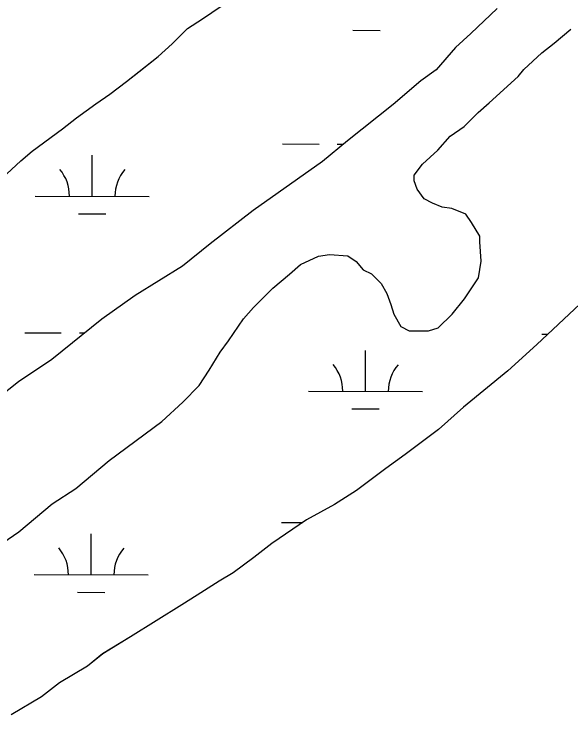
# Model space of a CAD drawing. Extents: x 3161665 to 3199565, y 885729 to 911164.
# Drawn here: x 3167730 to 3168219, y 899247 to 899863 of the extents above; entities that cross this region are included whole.
import ezdxf

# ---------------------------------------------------------------- set-up
doc = ezdxf.new("R2010")
doc.units = 0
doc.layers.add('V-SITE-VEGE', color=7, linetype='Continuous')
doc.layers.add('V-WETL-SWMP', color=7, linetype='Continuous')

msp = doc.modelspace()

# ---------------------------------------------------------------- linework, layer by layer
at = {"layer": 'V-SITE-VEGE'}
for p, q in [((3167895.29, 899858.6), (3167919.66, 899875.74)), ((3168153.97, 899867.74), (3168130.84, 899845.72)), ((3167881.89, 899850.03), (3167895.29, 899858.6)), ((3167868.5, 899836.57), (3167881.89, 899850.03)), ((3168204.07, 899837.35), (3168218.69, 899849.58)), ((3168130.84, 899845.72), (3168117.44, 899833.48)), ((3168193.11, 899828.78), (3168204.07, 899837.35)), ((3167856.32, 899825.56), (3167868.5, 899836.57)), ((3168117.44, 899833.48), (3168100.4, 899813.92)), ((3167828.3, 899803.53), (3167856.32, 899825.56)), ((3168177.28, 899814.1), (3168193.11, 899828.78)), ((3168100.4, 899813.92), (3168087, 899804.13)), ((3168172.41, 899807.99), (3168177.28, 899814.1)), ((3168146.84, 899784.74), (3168172.41, 899807.99)), ((3167813.68, 899792.52), (3167828.3, 899803.53)), ((3168087, 899804.13), (3168062.64, 899783.33)), ((3167801.5, 899783.95), (3167813.68, 899792.52)), ((3167784.45, 899771.7), (3167801.5, 899783.95)), ((3168062.64, 899783.33), (3168022.45, 899751.51)), ((3168137.1, 899776.18), (3168146.84, 899784.74)), ((3168124.92, 899763.95), (3168137.1, 899776.18)), ((3167772.26, 899761.91), (3167784.45, 899771.7)), ((3168112.74, 899755.38), (3168124.92, 899763.95)), ((3167745.46, 899742.33), (3167772.26, 899761.91)), ((3168022.45, 899751.51), (3168000.52, 899733.15)), ((3168101.79, 899743.15), (3168112.74, 899755.38)), ((3167735.72, 899733.76), (3167745.46, 899742.33)), ((3168088.39, 899730.91), (3168101.79, 899743.15)), ((3167707.71, 899708.07), (3167735.72, 899733.76)), ((3168000.52, 899733.15), (3167939.61, 899690.3)), ((3168081.09, 899721.13), (3168088.39, 899730.91)), ((3168081.1, 899716.25), (3168081.09, 899721.13)), ((3168083.56, 899708.94), (3168081.1, 899716.25)), ((3168089.68, 899700.41), (3168083.56, 899708.94)), ((3168097.01, 899696.77), (3168089.68, 899700.41)), ((3168105.56, 899693.13), (3168097.01, 899696.77)), ((3167939.61, 899690.3), (3167901.85, 899660.93)), ((3168114.11, 899691.92), (3168105.56, 899693.13)), ((3168126.32, 899687.07), (3168114.11, 899691.92)), ((3168131.22, 899679.76), (3168126.32, 899687.07)), ((3168138.57, 899667.58), (3168131.22, 899679.76)), ((3168138.58, 899662.7), (3168138.57, 899667.58)), ((3167901.85, 899660.93), (3167877.48, 899641.35)), ((3168139.84, 899645.61), (3168138.58, 899662.7)), ((3167981.21, 899642.81), (3167997.05, 899650.17)), ((3167997.05, 899650.17), (3168006.81, 899651.41)), ((3168006.81, 899651.41), (3168022.68, 899650.22)), ((3168022.68, 899650.22), (3168030.01, 899645.36)), ((3167877.48, 899641.35), (3167836.06, 899615.63)), ((3167971.46, 899634.24), (3167981.21, 899642.81)), ((3168030.01, 899645.36), (3168036.13, 899638.05)), ((3168137.43, 899630.96), (3168139.84, 899645.61)), ((3167956.85, 899622.01), (3167971.46, 899634.24)), ((3168036.13, 899638.05), (3168043.46, 899634.41)), ((3168043.46, 899634.41), (3168052.02, 899625.89)), ((3168125.27, 899612.63), (3168137.43, 899630.96)), ((3167939.8, 899604.88), (3167956.85, 899622.01)), ((3168052.02, 899625.89), (3168056.92, 899617.35)), ((3167836.06, 899615.63), (3167806.82, 899594.82)), ((3168056.92, 899617.35), (3168060.61, 899607.6)), ((3168114.32, 899599.18), (3168125.27, 899612.63)), ((3167931.29, 899595.1), (3167939.8, 899604.88)), ((3168060.61, 899607.6), (3168063.07, 899599.07)), ((3168226.56, 899607.98), (3168188.82, 899572.51)), ((3168063.07, 899599.07), (3168069.2, 899588.1)), ((3168102.15, 899586.95), (3168114.32, 899599.18)), ((3167806.82, 899594.82), (3167762.97, 899559.32)), ((3167917.91, 899575.54), (3167931.29, 899595.1)), ((3168069.2, 899588.1), (3168076.52, 899584.46)), ((3168076.52, 899584.46), (3168093.61, 899584.49)), ((3168093.61, 899584.49), (3168102.15, 899586.95)), ((3167910.61, 899565.77), (3167917.91, 899575.54)), ((3168188.82, 899572.51), (3168163.25, 899549.26)), ((3167900.88, 899549.88), (3167910.61, 899565.77)), ((3167762.97, 899559.32), (3167733.73, 899539.73)), ((3167892.37, 899536.44), (3167900.88, 899549.88)), ((3168163.25, 899549.26), (3168124.27, 899517.45)), ((3167733.73, 899539.73), (3167660.64, 899482.21)), ((3167877.76, 899521.76), (3167892.37, 899536.44)), ((3167859.5, 899504.63), (3167877.76, 899521.76)), ((3168124.27, 899517.45), (3168102.35, 899497.87)), ((3167813.21, 899470.36), (3167859.5, 899504.63)), ((3168102.35, 899497.87), (3168073.12, 899475.84)), ((3168073.12, 899475.84), (3168056.06, 899463.6)), ((3167783.98, 899445.89), (3167813.21, 899470.36)), ((3168056.06, 899463.6), (3168030.48, 899444.01)), ((3167763.26, 899432.42), (3167783.98, 899445.89)), ((3168030.48, 899444.01), (3168010.98, 899431.76)), ((3167734.03, 899407.94), (3167763.26, 899432.42)), ((3168010.98, 899431.76), (3167986.6, 899418.29)), ((3167986.6, 899418.29), (3167956.15, 899397.47)), ((3167710.88, 899392.03), (3167734.03, 899407.94)), ((3167956.15, 899397.47), (3167940.31, 899385.23)), ((3167940.31, 899385.23), (3167922.04, 899371.77)), ((3167922.04, 899371.77), (3167909.85, 899364.42)), ((3167909.85, 899364.42), (3167890.36, 899352.17)), ((3167890.36, 899352.17), (3167876.95, 899343.6)), ((3167876.95, 899343.6), (3167831.87, 899315.43)), ((3167831.87, 899315.43), (3167807.5, 899300.73)), ((3167807.5, 899300.73), (3167794.1, 899289.71)), ((3167794.1, 899289.71), (3167769.73, 899275.01)), ((3167769.73, 899275.01), (3167753.89, 899262.77)), ((3167753.89, 899262.77), (3167727.08, 899246.85))]:
    msp.add_line(p, q, dxfattribs=at)
at = {"layer": 'V-WETL-SWMP'}
for p, q in [((3167895.29, 899858.6), (3167919.65, 899875.74)), ((3168153.97, 899867.74), (3168130.83, 899845.72)), ((3167881.88, 899850.03), (3167895.29, 899858.6)), ((3167868.49, 899836.57), (3167881.88, 899850.03)), ((3168204.07, 899837.35), (3168218.68, 899849.58)), ((3168027.18, 899848.52), (3168051.18, 899848.46)), ((3168130.83, 899845.72), (3168117.44, 899833.49)), ((3168193.11, 899828.78), (3168204.07, 899837.35)), ((3167856.31, 899825.56), (3167868.49, 899836.57)), ((3168117.44, 899833.49), (3168100.4, 899813.92)), ((3167839.26, 899812.1), (3167856.31, 899825.56)), ((3168177.28, 899814.1), (3168193.11, 899828.78)), ((3168100.4, 899813.92), (3168087, 899804.13)), ((3168172.41, 899807.99), (3168177.28, 899814.1)), ((3167828.3, 899803.53), (3167839.26, 899812.1)), ((3168146.84, 899784.74), (3168172.41, 899807.99)), ((3167813.68, 899792.52), (3167828.3, 899803.53)), ((3168087, 899804.13), (3168062.64, 899783.33)), ((3167801.5, 899783.95), (3167813.68, 899792.52)), ((3167784.44, 899771.7), (3167801.5, 899783.95)), ((3168062.64, 899783.33), (3168022.44, 899751.51)), ((3168137.09, 899776.18), (3168146.84, 899784.74)), ((3168124.92, 899763.95), (3168137.09, 899776.18)), ((3167772.26, 899761.91), (3167784.44, 899771.7)), ((3168112.74, 899755.38), (3168124.92, 899763.95)), ((3167745.46, 899742.33), (3167772.26, 899761.91)), ((3168022.44, 899751.51), (3168000.52, 899733.15)), ((3168101.78, 899743.15), (3168112.74, 899755.38)), ((3167965.5, 899748.69), (3167997.5, 899748.6)), ((3168013.5, 899748.56), (3168018.91, 899748.54)), ((3167735.72, 899733.76), (3167745.46, 899742.33)), ((3167798.31, 899702.72), (3167798.41, 899738.72)), ((3168088.39, 899730.92), (3168101.78, 899743.15)), ((3167707.71, 899708.07), (3167735.72, 899733.76)), ((3168000.52, 899733.15), (3167939.61, 899690.3)), ((3168081.09, 899721.14), (3168088.39, 899730.92)), ((3168081.1, 899716.26), (3168081.09, 899721.14)), ((3168083.56, 899708.94), (3168081.1, 899716.26)), ((3168089.68, 899700.41), (3168083.56, 899708.94)), ((3167748.31, 899702.86), (3167848.31, 899702.59)), ((3168097.01, 899696.77), (3168089.68, 899700.41)), ((3168105.56, 899693.13), (3168097.01, 899696.77)), ((3167939.61, 899690.3), (3167901.85, 899660.93)), ((3168114.1, 899691.93), (3168105.56, 899693.13)), ((3168126.32, 899687.07), (3168114.1, 899691.93)), ((3167786.27, 899687.33), (3167810.27, 899687.26)), ((3168131.22, 899679.76), (3168126.32, 899687.07)), ((3168138.57, 899667.58), (3168131.22, 899679.76)), ((3168138.58, 899662.7), (3168138.57, 899667.58)), ((3167901.85, 899660.93), (3167877.48, 899641.35)), ((3168139.84, 899645.61), (3168138.58, 899662.7)), ((3167981.21, 899642.81), (3167997.05, 899650.17)), ((3167997.05, 899650.17), (3168006.81, 899651.41)), ((3168006.81, 899651.41), (3168022.68, 899650.23)), ((3168022.68, 899650.23), (3168030.01, 899645.36)), ((3167877.48, 899641.35), (3167836.05, 899615.63)), ((3167971.46, 899634.24), (3167981.21, 899642.81)), ((3168030.01, 899645.36), (3168036.13, 899638.05)), ((3168137.43, 899630.97), (3168139.84, 899645.61)), ((3167956.85, 899622.01), (3167971.46, 899634.24)), ((3168036.13, 899638.05), (3168043.46, 899634.41)), ((3168043.46, 899634.41), (3168052.02, 899625.89)), ((3168125.27, 899612.63), (3168137.43, 899630.97)), ((3167939.8, 899604.88), (3167956.85, 899622.01)), ((3168052.02, 899625.89), (3168056.92, 899617.36)), ((3167836.05, 899615.63), (3167806.82, 899594.81)), ((3168056.92, 899617.36), (3168060.61, 899607.6)), ((3168114.32, 899599.18), (3168125.27, 899612.63)), ((3167931.28, 899595.1), (3167939.8, 899604.88)), ((3168060.61, 899607.6), (3168063.07, 899599.07)), ((3168226.57, 899607.98), (3168188.82, 899572.51)), ((3168063.07, 899599.07), (3168069.19, 899588.1)), ((3168102.14, 899586.95), (3168114.32, 899599.18)), ((3167806.82, 899594.81), (3167762.97, 899559.33)), ((3167917.91, 899575.55), (3167931.28, 899595.1)), ((3168069.19, 899588.1), (3168076.52, 899584.45)), ((3168076.52, 899584.45), (3168093.61, 899584.49)), ((3168093.61, 899584.49), (3168102.14, 899586.95)), ((3167739.13, 899582.82), (3167771.13, 899582.73)), ((3167787.13, 899582.68), (3167791.81, 899582.67)), ((3168193.04, 899581.56), (3168198.43, 899581.55)), ((3167910.61, 899565.77), (3167917.91, 899575.55)), ((3168188.82, 899572.51), (3168163.25, 899549.26)), ((3168038.31, 899531.25), (3168038.41, 899567.25)), ((3167900.88, 899549.88), (3167910.61, 899565.77)), ((3167762.97, 899559.33), (3167733.73, 899539.73)), ((3167892.37, 899536.44), (3167900.88, 899549.88)), ((3168163.25, 899549.26), (3168124.27, 899517.45)), ((3167733.73, 899539.73), (3167660.64, 899482.21)), ((3167877.76, 899521.76), (3167892.37, 899536.44)), ((3167988.31, 899531.39), (3168088.31, 899531.11)), ((3167859.5, 899504.63), (3167877.76, 899521.76)), ((3168124.27, 899517.45), (3168102.35, 899497.87)), ((3168026.26, 899515.85), (3168050.26, 899515.78)), ((3167813.2, 899470.36), (3167859.5, 899504.63)), ((3168102.35, 899497.87), (3168073.11, 899475.84)), ((3168073.11, 899475.84), (3168056.06, 899463.6)), ((3167783.97, 899445.89), (3167813.2, 899470.36)), ((3168056.06, 899463.6), (3168030.48, 899444.01)), ((3167763.26, 899432.42), (3167783.97, 899445.89)), ((3168030.48, 899444.01), (3168010.98, 899431.77)), ((3167734.03, 899407.94), (3167763.26, 899432.42)), ((3168010.98, 899431.77), (3167986.61, 899418.29)), ((3167986.61, 899418.29), (3167956.15, 899397.47)), ((3167964.58, 899416.02), (3167983.21, 899415.97)), ((3167710.88, 899392.03), (3167734.03, 899407.94)), ((3167797.39, 899370.05), (3167797.49, 899406.05)), ((3167956.15, 899397.47), (3167940.31, 899385.23)), ((3167940.31, 899385.23), (3167922.04, 899371.77)), ((3167747.39, 899370.19), (3167847.39, 899369.91)), ((3167922.04, 899371.77), (3167909.85, 899364.42)), ((3167909.85, 899364.42), (3167890.36, 899352.17)), ((3167785.35, 899354.65), (3167809.35, 899354.59)), ((3167890.36, 899352.17), (3167876.95, 899343.6)), ((3167876.95, 899343.6), (3167831.87, 899315.43)), ((3167831.87, 899315.43), (3167807.49, 899300.73)), ((3167807.49, 899300.73), (3167794.1, 899289.71)), ((3167794.1, 899289.71), (3167769.72, 899275.01)), ((3167769.72, 899275.01), (3167753.89, 899262.77)), ((3167753.89, 899262.77), (3167727.08, 899246.85))]:
    msp.add_line(p, q, dxfattribs=at)
for centre, start, end in [((3167743.07, 899703.35), 359.06985, 40.6135), ((3167853.55, 899703.05), 139.06984, 180.6135), ((3167983.07, 899531.87), 359.06985, 40.6135), ((3168093.55, 899531.57), 139.06984, 180.6135), ((3167742.15, 899370.68), 359.06985, 40.6135), ((3167852.63, 899370.37), 139.06984, 180.6135)]:
    msp.add_arc(centre, 35.25, start, end, dxfattribs=at)

doc.saveas('drawing.dxf')
